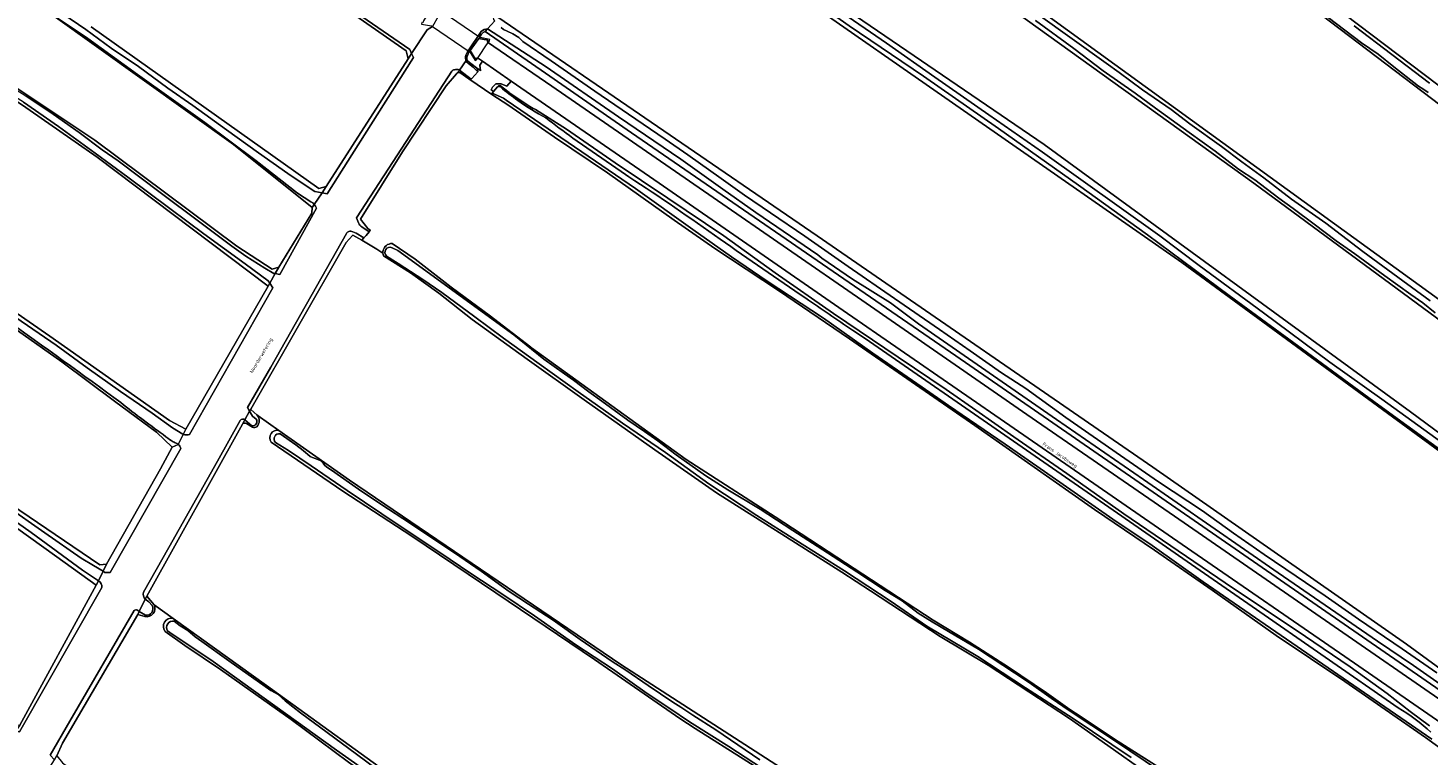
# Model space of a CAD drawing. Header units: metres. Extents: x 149984 to 156489, y 469398 to 478068.
# Tile 391 of 656: x 152178 to 152536, y 474412 to 474598. Entities that reach past the tile are written whole.
import ezdxf
from ezdxf.enums import TextEntityAlignment as Align

# ---------------------------------------------------------------- set-up
doc = ezdxf.new("R2010")
doc.units = ezdxf.units.M
doc.header["$LTSCALE"] = 0.75
for name, color, linetype, lineweight in [('B-WE-GR-GRAS-GV', 252, 'Continuous', 13), ('B-WE-KW-KUNSTWERK_DEK-GV', 6, 'Continuous', 18), ('B-WE-OG-TERREIN_ERF-GV', 252, 'Continuous', 18), ('B-WE-OG-TERREIN_OEVER-GV', 252, 'Continuous', 18), ('B-WE-OG-TOPOGRAFIE-T18', 7, 'Continuous', 18), ('B-WE-OG-WATER-GV', 252, 'Continuous', 18), ('B-WE-OG-WATER_KANAAL-GV', 252, 'Continuous', 18), ('B-WE-OG-WATER_SLOOT-GV', 252, 'Continuous', 18), ('B-WE-OG-WEG-GV', 252, 'Continuous', 18), ('B-WE-VH-GESLOTENVERHARDING_ASFALT-GV', 252, 'Continuous', 18), ('B-WE-VH-GESLOTENVERHARDING_BETON-GV', 252, 'Continuous', 18)]:
    doc.layers.add(name, color=color, linetype=linetype, lineweight=lineweight)
doc.styles.add('NLCS-ISO-M500-T18', font='NLCS-ISO.ttf', dxfattribs={"height": 0.9})

msp = doc.modelspace()

# ---------------------------------------------------------------- linework, layer by layer
at = {"layer": 'B-WE-GR-GRAS-GV', "flags": 128}
for points in [[(152566.055, 474640.503), (152507.582, 474687.07), (152482.05, 474706.12), (152434.473, 474740.48), (152426.144, 474746.706), (152419.737, 474751.118), (152418.974, 474750.829), (152401.749, 474729.932), (152377.937, 474701.357), (152383.84, 474695.833), (152389.641, 474691.347), (152408.025, 474678.497), (152416.381, 474672.999), (152458.469, 474643.735), (152461.448, 474641.759), (152464.313, 474640.159), (152467.592, 474637.755), (152474.329, 474632.193), (152613.368, 474526.932)], [(151908.969, 474729.386), (151899.446, 474712.508), (151896.159, 474706.684), (151892.9, 474700.909), (151893.931, 474698.369), (151976.164, 474650.188), (152011.565, 474628.598), (152103.878, 474571.766), (152149.44, 474542.397), (152183.253, 474518.981), (152213.892, 474497.391), (152218.102, 474495.119), (152239.133, 474531.76)], [(152239.133, 474531.76), (152195.376, 474564.86), (152176.268, 474578.115), (152156.633, 474590.693), (152143.648, 474597.895), (152123.924, 474609.196), (152105.502, 474619.771), (152081.263, 474634.246), (152052.979, 474650.734), (152030.329, 474663.94), (152016.085, 474672.299), (151999.262, 474682.652), (151953.662, 474708.398), (151937.473, 474717.41), (151923.907, 474724.446), (151912.688, 474730.334)], [(152610.623, 474524.074), (152544.238, 474574.479), (152466.639, 474633.485), (152394.601, 474682.417), (152373.505, 474697.118), (152346.782, 474664.574), (152427.443, 474609.351), (152512.318, 474547.725), (152547.29, 474522.419), (152546.112, 474520.657), (152556.448, 474513.109), (152557.633, 474514.934), (152571.729, 474504.734), (152586.681, 474493.418), (152592.029, 474489.37), (152621.155, 474467.327), (152658.858, 474440.34), (152660.975, 474441.001), (152675.277, 474462.004), (152679.893, 474468.782)], [(152544.935, 474518.894), (152491.644, 474558.161), (152425.498, 474605.786), (152370.332, 474642.96), (152342.683, 474660.555), (152328.793, 474643.093), (152356.309, 474623.778), (152437.933, 474568.083), (152531.728, 474499.556), (152559.245, 474479.316)], [(152568.593, 474467.911), (152473.149, 474537.817), (152369.168, 474610.313), (152325.776, 474638.887), (152297.995, 474600.655), (152379.751, 474544.696), (152465.741, 474485.429), (152530.696, 474440.053), (152543.696, 474430.585), (152550.125, 474425.902), (152553.582, 474423.384), (152574.69, 474409.075), (152575.913, 474409.34), (152587.82, 474426.967), (152599.488, 474443.096), (152599.277, 474444.99), (152599.223, 474445.477), (152594.77, 474448.738), (152586.833, 474454.214), (152573.442, 474463.952)], [(151951.962, 474621.425), (151995.619, 474593.644), (152056.341, 474555.941), (152089.943, 474533.583), (152144.712, 474495.88), (152171.038, 474477.359), (152196.041, 474460.426), (152197.76, 474460.558), (152211.6, 474484.985), (152214.581, 474490.547), (152210.593, 474494.425), (152199.823, 474502.336), (152186.343, 474512.424), (152174.978, 474520.412), (152161.971, 474529.492), (152154.703, 474534.816), (152119.179, 474558.322), (152106.88, 474565.706), (152094.76, 474572.725), (152084.795, 474579.297), (152075.496, 474585.089), (152063.624, 474592.441), (152047.788, 474602.02)], [(152127.633, 474610.304), (152166.527, 474588), (152194.78, 474569.187), (152231.16, 474542.067), (152240.156, 474536.113), (152241.876, 474536.643), (152250.347, 474550.455), (152250.426, 474551.964), (152230.265, 474568.077), (152184.065, 474601.069)], [(152193.803, 474598.232), (152252.143, 474556.799), (152254.048, 474557.275), (152275.003, 474589.977), (152274.527, 474592.041), (152256.59, 474604.5)], [(151958.055, 474567.139), (151999.859, 474538.96), (152004.238, 474535.996), (152025.21, 474523.094), (152043.491, 474510.47), (152058.301, 474499.396), (152075.118, 474488.011), (152076.853, 474486.837), (152083.141, 474482.356), (152131.622, 474447.812), (152173.955, 474419.501), (152175.543, 474419.369), (152195.122, 474455.22), (152185.068, 474462.496), (152156.493, 474482.869), (152118.26, 474509.988), (152075.795, 474539.754), (152055.853, 474552.606), (152043.184, 474560.328), (152023.752, 474572.081), (152003.608, 474584.603), (151988.272, 474594.239), (151978.675, 474600.856)], [(152287.413, 474586.221), (152287.367, 474586.167), (152284.762, 474583.102), (152273.58, 474566.201), (152262.778, 474548.919), (152264.703, 474546.527), (152265.355, 474546.053), (152265.068, 474545.728), (152264.234, 474544.782), (152263.675, 474544.148), (152263.135, 474543.535), (152267.031, 474541.295), (152268.56, 474540.209)], [(152296.693, 474580.69), (152290.57, 474584.856), (152288.228, 474586.485)], [(152541.513, 474411.909), (152535.572, 474416.17), (152514.968, 474430.566), (152497.336, 474442.351), (152480.925, 474453.933), (152466.173, 474464.128), (152450.79, 474474.612), (152434.507, 474485.995), (152420.184, 474496.083), (152403.857, 474507.368), (152388.061, 474518.323), (152369.842, 474530.693), (152353.585, 474541.46), (152343.198, 474548.684), (152326.09, 474560.809), (152312.465, 474569.941), (152300.542, 474578.268), (152296.693, 474580.69)], [(152268.56, 474540.209), (152267.031, 474541.295), (152263.135, 474543.535), (152260.832, 474544.86), (152259.955, 474543.859), (152259.14, 474542.927), (152234.689, 474500.241), (152234.812, 474500.134), (152236.269, 474498.872), (152236.576, 474498.606), (152241.922, 474494.841), (152259.964, 474482.134), (152329.48, 474434.9), (152418.323, 474377.622), (152505.67, 474320.751), (152592.786, 474264.705), (152604.853, 474256.942), (152683.492, 474205.242), (152714.191, 474185.572), (152729.799, 474175.182), (152733.251, 474172.984), (152734.92, 474172.317), (152739.608, 474178.567), (152741.487, 474181.072)], [(152270.97, 474542.712), (152276.786, 474538.693), (152286.064, 474531.557), (152295.792, 474524.372), (152306.416, 474516.155), (152306.619, 474516.007), (152346.266, 474487.416), (152369.012, 474472.675), (152409.517, 474446.219), (152418.808, 474440.594), (152428.803, 474434.197), (152438.492, 474427.627), (152444.489, 474423.377), (152447.416, 474421.465), (152455.975, 474415.74), (152477.581, 474402.035), (152500.321, 474386.312), (152517.294, 474375.051), (152548.526, 474354.475)], [(152541.315, 474355.699), (152524.19, 474366.905), (152501.377, 474381.842), (152484.858, 474393.209), (152465.32, 474406.29), (152452.774, 474415.13), (152444.399, 474421.064), (152423.563, 474434.725), (152411.272, 474442.092), (152393.411, 474453.739), (152386.06, 474458.566), (152371.673, 474467.66), (152353.988, 474478.867), (152338.221, 474489.873), (152320.111, 474502.636), (152305.502, 474513.123), (152291.396, 474523.287), (152282.911, 474530.013), (152275.65, 474535.171), (152268.682, 474539.59)], [(152236.576, 474498.606), (152236.269, 474498.872)], [(152241.922, 474494.841), (152236.576, 474498.606)], [(152232.587, 474496.42), (152208.085, 474452.428), (152209.979, 474450.196), (152214.828, 474446.704), (152238.704, 474429.51), (152313.047, 474375.852), (152341.502, 474355.528), (152389.92, 474325.628), (152497.596, 474257.608), (152592.924, 474196.197), (152695.143, 474131.359), (152700.911, 474128.32), (152702.418, 474127.742)], [(152235.166, 474495.671), (152233.641, 474496.62)], [(152549.307, 474289.424), (152522.965, 474306.081), (152497.836, 474322.795), (152487.408, 474329.49), (152471.806, 474339.708), (152454.553, 474350.848), (152433.374, 474364.752), (152420.355, 474372.998), (152400.265, 474385.766), (152385.707, 474395.136), (152373.378, 474402.686), (152361.735, 474410.1), (152348.56, 474418.491), (152344.575, 474421.056), (152322.758, 474436.129), (152297.445, 474453.245), (152275.97, 474467.783), (152258.323, 474479.268), (152239.928, 474491.863)], [(152207.614, 474447.142), (152205.786, 474447.665), (152186.463, 474414.763), (152185.027, 474411.499), (152186.463, 474409.671), (152191.25, 474406.178), (152191.294, 474406.146), (152209.572, 474392.698), (152250.046, 474363.583), (152271.974, 474346.867), (152279.154, 474342.091), (152291.794, 474333.337), (152305.489, 474324.311), (152320.251, 474314.248), (152367.943, 474284.724), (152423.04, 474250.648), (152482.706, 474213.046), (152509.732, 474195.682), (152557.648, 474166.044), (152610.255, 474132.818)], [(152214.828, 474446.704), (152209.979, 474450.196)], [(152546.501, 474221.919), (152530.155, 474232.247), (152515.777, 474241.506), (152504.216, 474249.115), (152486.729, 474260.497), (152471.284, 474270.094), (152455.785, 474279.699), (152442.264, 474288.261), (152425.187, 474298.859), (152409.61, 474308.99), (152394.423, 474318.516), (152374.766, 474331.041), (152352.429, 474345.077), (152327.5, 474361.104), (152311.156, 474372.981), (152294.569, 474385.058), (152276.138, 474398.256), (152259.759, 474409.856), (152245.027, 474420.831), (152227.004, 474433.569), (152217.786, 474439.789), (152212.805, 474443.34)]]:
    msp.add_lwpolyline(points, dxfattribs=at)
at = {"layer": 'B-WE-GR-GRAS-GV'}
for points in [[(152288.228, 474586.485, 0.2617437), (152287.413, 474586.221)], [(152268.56, 474540.209, -0.3344059), (152270.129, 474542.577)], [(152270.129, 474542.577, -0.0901056), (152270.97, 474542.712)], [(152268.682, 474539.59, -0.0668484), (152268.56, 474540.209)], [(152236.269, 474498.872, -0.3982101), (152236.249, 474495.763)], [(152233.641, 474496.62, 0.3605128), (152232.587, 474496.42)], [(152236.249, 474495.763, -0.2027017), (152235.166, 474495.671)], [(152239.928, 474491.863, -0.6752836), (152241.922, 474494.841)], [(152209.979, 474450.196, -0.6074543), (152207.614, 474447.142)], [(152212.805, 474443.34, -0.7148848), (152214.828, 474446.704)]]:
    msp.add_lwpolyline(points, format="xyb", dxfattribs=at)
at = {"layer": 'B-WE-KW-KUNSTWERK_DEK-GV', "flags": 128}
msp.add_lwpolyline([(152293.1, 474590.64), (152295.12, 474593.62), (152295.408, 474594.027), (152295.82, 474594.61), (152295.91, 474595), (152293.43, 474595.44), (152293.36, 474595.487), (152283.49, 474602.18), (152282.21, 474604.36), (152281.87, 474604.14), (152281.522, 474603.477), (152281.33, 474603.11), (152279.17, 474600.19), (152278.985, 474599.769), (152278.761, 474599.26), (152278.53, 474599.3), (152278.46, 474598.91), (152281.02, 474598.45), (152281.243, 474598.297), (152290.633, 474591.847), (152290.92, 474591.65), (152292.18, 474589.56), (152292.51, 474589.74), (152292.83, 474590.228)], close=True, dxfattribs=at)
at = {"layer": 'B-WE-OG-TERREIN_ERF-GV', "flags": 128}
for points in [[(152290.57, 474584.856), (152296.693, 474580.69), (152296.539, 474580.867), (152296.516, 474581.176), (152296.912, 474581.65), (152296.834, 474581.704), (152296.277, 474582.041), (152296.669, 474582.785), (152297.139, 474583.261), (152297.196, 474583.32), (152297.48, 474583.607), (152297.902, 474583.615), (152298.889, 474583.632), (152300.282, 474583.029), (152301.407, 474584.316), (152294.068, 474589.389)], [(152294.068, 474589.389), (152293.349, 474588.402), (152293.558, 474586.939), (152293.268, 474587.161), (152292.515, 474587.738)], [(152292.843, 474586.701), (152291.373, 474585.003), (152291.185, 474584.785)]]:
    msp.add_lwpolyline(points, dxfattribs=at)
at = {"layer": 'B-WE-OG-TERREIN_ERF-GV'}
for points in [[(152292.515, 474587.738, -0.1799655), (152292.843, 474586.701)], [(152291.185, 474584.785, -0.1116482), (152290.57, 474584.856)]]:
    msp.add_lwpolyline(points, format="xyb", dxfattribs=at)
at = {"layer": 'B-WE-OG-TERREIN_OEVER-GV', "flags": 128}
for points in [[(152559.245, 474479.316), (152531.728, 474499.556), (152437.933, 474568.083), (152356.309, 474623.778), (152328.793, 474643.093), (152328.143, 474642.187), (152328.514, 474641.812), (152330.184, 474640.395), (152332.774, 474638.329), (152344.368, 474630.036), (152357.629, 474621.152), (152372.545, 474611.196), (152377.015, 474608.169), (152384.964, 474602.685), (152397.567, 474594.031), (152409.958, 474585.356), (152423.783, 474575.655), (152437.487, 474566.067), (152467.546, 474544.659), (152477.597, 474537.058), (152494.107, 474524.978), (152511.066, 474512.313), (152524.403, 474502.812), (152541.309, 474490.605)], [(152568.627, 474468.446), (152561.652, 474473.366), (152544.215, 474486.364), (152523.665, 474501.274), (152505.387, 474514.684), (152485.328, 474529.418), (152464.392, 474544.915), (152446.673, 474557.678), (152426.21, 474572.171), (152406.989, 474585.575), (152388.013, 474598.484), (152376.414, 474606.656), (152365.702, 474613.922), (152349.925, 474623.931), (152334.062, 474634.605), (152326.397, 474639.753), (152325.776, 474638.887), (152369.168, 474610.313), (152473.149, 474537.817), (152568.593, 474467.911)], [(152466.639, 474633.485), (152544.238, 474574.479)], [(152613.368, 474526.932), (152474.329, 474632.193)], [(152123.924, 474609.196), (152143.648, 474597.895), (152156.633, 474590.693), (152176.268, 474578.115), (152195.376, 474564.86), (152239.133, 474531.76), (152239.58, 474532.556), (152239.159, 474533.148), (152233.254, 474537.5), (152222.7, 474545.162), (152213.963, 474551.703), (152203.216, 474559.716), (152194.84, 474565.872), (152185.503, 474572.679), (152176.489, 474578.901), (152170.634, 474582.587), (152162.615, 474587.614), (152155.457, 474591.98), (152146.103, 474597.275), (152137.666, 474601.901)], [(152145.32, 474599.484), (152152.022, 474595.725), (152159.454, 474591.482), (152167.968, 474586.247), (152177.114, 474580.528), (152184.1, 474575.863), (152190.722, 474571.18), (152196.619, 474566.737), (152200.774, 474563.848), (152211.873, 474555.481), (152221.339, 474548.404), (152229.877, 474542.032), (152233.418, 474539.452), (152238.314, 474536.413), (152240.596, 474535.05), (152240.946, 474534.987), (152241.876, 474536.643), (152240.156, 474536.113), (152231.16, 474542.067), (152194.78, 474569.187), (152166.527, 474588), (152127.633, 474610.304)], [(152547.29, 474522.419), (152512.318, 474547.725), (152427.443, 474609.351)], [(152256.718, 474606.85), (152256.59, 474604.5), (152274.527, 474592.041), (152275.003, 474589.977), (152275.911, 474591.357), (152275.437, 474592.38), (152257.713, 474604.578)], [(152425.498, 474605.786), (152491.644, 474558.161), (152544.935, 474518.894)], [(152047.788, 474602.02), (152063.624, 474592.441), (152075.496, 474585.089), (152084.795, 474579.297), (152094.76, 474572.725), (152106.88, 474565.706), (152119.179, 474558.322), (152154.703, 474534.816), (152161.971, 474529.492), (152174.978, 474520.412), (152186.343, 474512.424), (152199.823, 474502.336), (152210.593, 474494.425), (152214.581, 474490.547), (152216.111, 474491.26)], [(152184.065, 474601.069), (152230.265, 474568.077), (152250.426, 474551.964), (152250.948, 474552.73), (152250.57, 474553.094), (152250.136, 474553.389), (152246.712, 474555.599), (152236.119, 474563.924), (152222.928, 474573.739), (152205.704, 474585.984), (152193.009, 474595.207), (152180.387, 474603.695)], [(152186.564, 474601.524), (152192.489, 474597.483), (152198.998, 474592.779), (152205.928, 474588.086), (152213.467, 474582.483), (152219.902, 474578.021), (152228.525, 474571.808), (152236.676, 474565.962), (152244.234, 474560.599), (152249.414, 474557.182), (152251.139, 474556.05), (152252.967, 474555.69), (152254.048, 474557.275), (152252.143, 474556.799), (152193.803, 474598.232)], [(152436.343, 474601.364), (152453.811, 474588.917), (152457.143, 474586.507), (152463.116, 474582.044), (152470.407, 474577.058), (152475.19, 474573.363), (152483.318, 474567.529), (152488.588, 474563.61), (152494.148, 474559.558), (152501.231, 474554.07), (152510.021, 474547.878), (152519.525, 474540.702), (152528.494, 474534.078), (152536.767, 474528.057)], [(152543.696, 474430.585), (152530.696, 474440.053), (152465.741, 474485.429), (152379.751, 474544.696), (152297.995, 474600.655)], [(152298.818, 474598.002), (152299.463, 474597.555), (152300.408, 474597.117), (152301.871, 474596.415), (152303.336, 474595.479), (152304.367, 474594.415), (152311.682, 474589.527), (152322.82, 474581.77), (152331.442, 474575.812), (152340.892, 474569.407), (152346.667, 474565.446), (152355.218, 474559.351), (152361.137, 474555.082), (152367.816, 474550.575), (152376.655, 474544.584), (152387.696, 474536.86), (152399.587, 474528.603), (152411.071, 474520.655), (152418.931, 474515.211), (152426.979, 474509.556), (152433.205, 474505.556), (152443.486, 474498.129), (152457.443, 474488.435), (152467.228, 474481.639), (152478.446, 474474.236), (152486.383, 474468.548), (152494.285, 474463.095), (152502.488, 474457.492), (152509.853, 474452.465), (152518.458, 474446.492), (152529.599, 474438.893), (152538.472, 474432.744)], [(152538.062, 474524.913), (152534.903, 474527.524), (152531.83, 474529.655), (152525.149, 474534.452), (152517.528, 474540.075), (152512.713, 474543.431), (152507.041, 474547.646), (152501.668, 474551.658), (152498.053, 474554.356), (152491.862, 474559.052), (152487.727, 474561.774), (152481.718, 474566.373), (152475.016, 474571.107), (152466.442, 474577.347), (152461.185, 474581.246), (152453.074, 474586.927), (152445.516, 474592.699), (152435.713, 474599.831)], [(152536.31, 474581.386), (152535.185, 474582.168), (152533.818, 474582.993), (152527.492, 474587.949), (152523.431, 474591.218), (152519.173, 474594.087), (152510.699, 474600.582)], [(152517.281, 474598.473), (152536.625, 474583.744)], [(152293.725, 474596.977), (152290.208, 474591.801), (152289.948, 474591.318)], [(152290.19, 474590.86), (152290.633, 474591.847), (152290.872, 474592.165), (152293.161, 474595.221), (152293.36, 474595.487)], [(152541.076, 474428.675), (152532.554, 474434.624), (152523.31, 474440.886), (152497.843, 474458.361), (152463.371, 474482.277), (152441.065, 474497.605), (152405.758, 474522.117), (152398.541, 474527.545), (152388.82, 474533.569), (152380.947, 474538.996), (152379.993, 474539.831), (152364.069, 474550.626), (152355.659, 474556.65), (152344.864, 474564.284), (152328.88, 474575.138), (152310.332, 474587.961), (152295.364, 474597.659), (152294.774, 474596.988), (152310.23, 474586.3), (152332.24, 474571.08), (152415.26, 474513.96), (152435.46, 474500), (152540.49, 474427.44)], [(152294.774, 474596.988), (152295.364, 474597.659)], [(152263.16, 474546.955), (152265.068, 474545.728), (152265.355, 474546.053), (152264.703, 474546.527), (152262.778, 474548.919), (152273.58, 474566.201), (152284.762, 474583.102), (152287.367, 474586.167), (152287.413, 474586.221), (152287.981, 474586.889), (152288.073, 474586.997), (152288.137, 474587.088)], [(152291.185, 474584.785), (152288.137, 474587.088), (152288.073, 474586.997), (152287.981, 474586.889), (152287.413, 474586.221)], [(152289.861, 474589.551), (152290.089, 474589.876)], [(152290.089, 474589.876), (152289.861, 474589.551)], [(152292.515, 474587.738), (152290.33, 474589.41)], [(152290.498, 474588.796), (152291.708, 474587.856), (152292.843, 474586.701)], [(152286.229, 474586.85), (152272.264, 474565.399), (152261.834, 474549.325), (152262.316, 474548.035)], [(152288.228, 474586.485), (152290.57, 474584.856)], [(152537.179, 474415.779), (152478.676, 474456.029), (152465.569, 474465.374), (152455.493, 474472.121), (152441.912, 474481.585), (152427.955, 474491.343), (152413.411, 474501.211), (152406.67, 474505.91), (152394.021, 474514.657), (152381.395, 474523.576), (152366.998, 474533.042), (152357.812, 474539.307), (152347.948, 474546.268), (152333.263, 474556.763), (152303.91, 474576.86), (152300.107, 474579.463), (152299.437, 474579.922), (152296.516, 474581.176), (152296.539, 474580.867), (152296.693, 474580.69), (152300.542, 474578.268), (152312.465, 474569.941), (152326.09, 474560.809), (152343.198, 474548.684), (152353.585, 474541.46), (152369.842, 474530.693), (152388.061, 474518.323), (152403.857, 474507.368), (152420.184, 474496.083), (152434.507, 474485.995), (152450.79, 474474.612), (152466.173, 474464.128), (152480.925, 474453.933), (152497.336, 474442.351), (152514.968, 474430.566), (152535.572, 474416.17), (152541.513, 474411.909)], [(152536.588, 474419.142), (152531.672, 474422.836), (152525.771, 474427.455), (152516.3, 474434.3), (152502.5, 474443.66), (152486.41, 474454.37), (152472.23, 474463.98), (152458.31, 474473.47), (152443.71, 474483.82), (152430.15, 474493.23), (152420.429, 474500), (152412.79, 474505.32), (152400.56, 474513.6), (152383.99, 474524.76), (152369.06, 474535.21), (152355.84, 474544.64), (152341.52, 474554.3), (152328.01, 474563.39), (152315.55, 474572.02), (152307.65, 474577.04), (152307.09, 474577.27), (152307.064, 474577.278), (152305.74, 474578.1), (152305.647, 474578.145), (152300.884, 474581.306), (152300.86, 474581.35), (152298.636, 474583.053), (152298.419, 474583.133), (152298.282, 474583.135), (152298.148, 474583.079), (152297.912, 474582.845)], [(152317.243, 474569.731), (152330.729, 474560.347), (152331.578, 474559.75)], [(152259.239, 474545.303), (152239.849, 474511.067), (152233.875, 474500.69), (152234.416, 474499.743), (152234.689, 474500.241), (152259.14, 474542.927), (152259.955, 474543.859), (152260.832, 474544.86), (152263.135, 474543.535), (152263.675, 474544.148), (152261.686, 474545.328), (152260.853, 474545.735)], [(152174.57, 474523.749), (152184.913, 474516.714), (152192.833, 474510.901), (152201.368, 474504.823), (152209.451, 474499.282), (152214.654, 474495.486), (152217.285, 474493.881), (152217.432, 474493.82), (152218.102, 474495.119), (152213.892, 474497.391), (152183.253, 474518.981), (152149.44, 474542.397)], [(152270.902, 474541.608), (152272.404, 474540.92), (152302.084, 474519.309), (152309.742, 474513.093), (152315.043, 474509.301), (152317.411, 474507.73), (152321.318, 474504.721), (152324.601, 474502.368), (152331.319, 474497.447), (152335.552, 474494.597), (152339.014, 474492.155), (152343.67, 474488.61), (152351.259, 474483.229), (152356.934, 474479.653), (152365.218, 474474.632), (152373.521, 474469.201), (152382.47, 474463.486), (152389.966, 474458.64), (152397.238, 474453.838), (152401.512, 474451.151), (152405.683, 474448.024), (152409.261, 474445.788), (152413.438, 474443.367), (152421.076, 474438.835), (152430.294, 474432.728), (152434.715, 474429.808), (152439.684, 474426.265), (152444.356, 474423.104), (152456.211, 474415.284), (152467.445, 474407.664)], [(152409.517, 474446.219), (152369.012, 474472.675), (152346.266, 474487.416), (152306.619, 474516.007), (152306.416, 474516.155), (152295.792, 474524.372), (152286.064, 474531.557), (152276.786, 474538.693), (152270.97, 474542.712)], [(152268.682, 474539.59), (152275.65, 474535.171), (152282.911, 474530.013), (152291.396, 474523.287), (152305.502, 474513.123), (152320.111, 474502.636), (152338.221, 474489.873), (152353.988, 474478.867), (152371.673, 474467.66), (152386.06, 474458.566), (152393.411, 474453.739), (152411.272, 474442.092), (152423.563, 474434.725), (152444.399, 474421.064), (152452.774, 474415.13), (152465.32, 474406.29), (152484.858, 474393.209), (152501.377, 474381.842), (152524.19, 474366.905), (152541.315, 474355.699)], [(152460.166, 474411.024), (152445.344, 474421.014), (152433.109, 474428.933), (152420.901, 474436.925), (152407.849, 474444.723), (152398.733, 474451.046), (152386.773, 474458.874), (152374.338, 474466.725), (152364.359, 474473.035), (152352.052, 474481.152), (152340.915, 474489.185), (152329.944, 474496.686), (152318.584, 474504.718), (152308.564, 474511.887), (152299.463, 474518.453), (152292.12, 474523.925), (152283.639, 474530.184), (152278.826, 474533.532), (152272.465, 474537.632), (152269.496, 474539.51)], [(152219.05, 474493.785), (152240.407, 474531.397), (152239.58, 474532.556), (152239.133, 474531.76), (152218.102, 474495.119)], [(152388.793, 474520.502), (152392.04, 474518.36), (152430.091, 474492.118), (152455.558, 474474.405), (152474.524, 474461.284), (152491.223, 474449.713), (152528.574, 474423.781)], [(152232.007, 474497.393), (152226.236, 474486.971), (152213.725, 474464.857), (152207.244, 474453.393)], [(152207.674, 474451.577), (152208.085, 474452.428), (152232.587, 474496.42), (152233.104, 474497.349), (152233.207, 474497.537)], [(152234.949, 474496.041), (152233.77, 474497.061), (152233.217, 474497.531), (152233.207, 474497.537), (152233.104, 474497.349), (152232.587, 474496.42)], [(152236.269, 474498.872), (152234.812, 474500.134), (152234.689, 474500.241), (152234.416, 474499.743), (152235.145, 474498.468), (152236.07, 474497.739)], [(152218.102, 474495.119), (152217.432, 474493.82)], [(152233.641, 474496.62), (152235.166, 474495.671)], [(152734.612, 474171.71), (152734.92, 474172.317), (152733.251, 474172.984), (152729.799, 474175.182), (152714.191, 474185.572), (152683.492, 474205.242), (152604.853, 474256.942), (152592.786, 474264.705), (152505.67, 474320.751), (152418.323, 474377.622), (152329.48, 474434.9), (152259.964, 474482.134), (152241.922, 474494.841)], [(152242.216, 474493.961), (152246.225, 474491.188), (152248.168, 474489.713), (152248.782, 474489.127), (152249.231, 474488.742), (152249.963, 474488.186), (152250.934, 474487.751), (152251.904, 474487.384), (152252.628, 474487.029), (152253.264, 474486.466), (152253.721, 474485.88), (152254.469, 474485.25), (152255.374, 474484.636), (152262.266, 474479.782), (152268.043, 474475.921), (152275.638, 474470.964), (152280.298, 474467.874), (152288.257, 474462.577), (152293.683, 474458.752), (152300.865, 474453.576), (152305.812, 474450.315), (152312.186, 474446.232), (152319.063, 474441.311), (152327.268, 474435.645), (152330.774, 474433.413), (152336.476, 474429.544), (152342.814, 474425.231), (152344.891, 474423.944), (152347.91, 474421.873), (152353.805, 474418.131), (152365.128, 474410.437)], [(152216.111, 474491.26), (152214.581, 474490.547), (152211.6, 474484.985), (152197.76, 474460.558), (152196.876, 474458.768)], [(152196.876, 474458.768), (152197.348, 474458.487), (152198.717, 474458.452), (152216.832, 474490.189)], [(152239.928, 474491.863), (152258.323, 474479.268), (152275.97, 474467.783), (152297.445, 474453.245), (152322.758, 474436.129), (152344.575, 474421.056), (152348.56, 474418.491), (152361.735, 474410.1), (152373.378, 474402.686), (152385.707, 474395.136), (152400.265, 474385.766), (152420.355, 474372.998), (152433.374, 474364.752), (152454.553, 474350.848), (152471.806, 474339.708), (152487.408, 474329.49), (152497.836, 474322.795), (152522.965, 474306.081), (152549.307, 474289.424)], [(152377.133, 474401.275), (152367.733, 474406.978), (152357.171, 474413.87), (152347.096, 474420.222), (152342.062, 474423.639), (152336.278, 474427.452), (152327.337, 474433.735), (152317.965, 474439.92), (152307.375, 474447.362), (152299.29, 474452.814), (152291.106, 474458.211), (152283.154, 474463.58), (152272.692, 474470.506), (152259.401, 474479.454), (152250.158, 474485.769), (152244.397, 474489.661), (152241.064, 474491.783)], [(152156.493, 474482.869), (152185.068, 474462.496), (152195.122, 474455.22), (152195.674, 474456.337), (152191.648, 474459.041), (152178.46, 474468.67), (152160.649, 474481.231)], [(152171.987, 474475.648), (152181.991, 474468.591), (152191.272, 474462.091), (152194.393, 474460.246), (152196.876, 474458.768), (152197.76, 474460.558), (152196.041, 474460.426), (152171.038, 474477.359)], [(152195.722, 474456.305), (152195.674, 474456.337), (152195.122, 474455.22), (152175.543, 474419.369), (152174.529, 474417.873), (152175.518, 474417.65), (152196.53, 474454.578)], [(152209.979, 474450.196), (152208.085, 474452.428), (152207.674, 474451.577)], [(152207.674, 474451.577), (152208.634, 474450.903), (152209.483, 474450.003)], [(152204.825, 474448.734), (152188.394, 474420.338), (152183.376, 474411.649), (152184.405, 474410.491), (152185.027, 474411.499), (152186.463, 474414.763), (152205.786, 474447.665), (152206.173, 474448.467)], [(152206.173, 474448.467), (152205.684, 474448.766)], [(152207.774, 474447.486), (152206.173, 474448.467), (152205.786, 474447.665), (152207.614, 474447.142)], [(152702.418, 474127.742), (152700.911, 474128.32), (152695.143, 474131.359), (152592.924, 474196.197), (152497.596, 474257.608), (152389.92, 474325.628), (152341.502, 474355.528), (152313.047, 474375.852), (152238.704, 474429.51), (152214.828, 474446.704)], [(152215.125, 474445.947), (152216.658, 474444.763), (152218.59, 474443.56), (152220.513, 474441.994), (152222.196, 474440.785), (152229.08, 474435.847), (152235.54, 474431.27), (152239.831, 474428.259), (152241.692, 474427.196), (152243.544, 474425.568), (152247.484, 474422.499), (152254.305, 474417.487), (152261.781, 474411.903), (152267.09, 474408.005)], [(152763.716, 474212.311), (152764.089, 474212.886), (152762.176, 474212.684), (152706.962, 474249.619), (152679.693, 474267.524), (152668.599, 474275.106), (152659.926, 474280.772), (152621.285, 474305.876), (152618.456, 474307.734), (152605.446, 474316.341), (152591.124, 474326.728), (152566.087, 474343.188), (152548.526, 474354.475), (152517.294, 474375.051), (152500.321, 474386.312), (152477.581, 474402.035), (152455.975, 474415.74), (152447.416, 474421.465), (152444.489, 474423.377), (152438.492, 474427.627), (152428.803, 474434.197), (152418.808, 474440.594), (152409.517, 474446.219)], [(152212.805, 474443.34), (152217.786, 474439.789), (152227.004, 474433.569), (152245.027, 474420.831), (152259.759, 474409.856), (152276.138, 474398.256), (152294.569, 474385.058), (152311.156, 474372.981), (152327.5, 474361.104), (152352.429, 474345.077), (152374.766, 474331.041), (152394.423, 474318.516), (152409.61, 474308.99), (152425.187, 474298.859), (152442.264, 474288.261), (152455.785, 474279.699), (152471.284, 474270.094), (152486.729, 474260.497), (152504.216, 474249.115), (152515.777, 474241.506), (152530.155, 474232.247), (152546.501, 474221.919)], [(152708.749, 474120.542), (152702.362, 474124.823), (152693.67, 474130.157), (152683.057, 474136.619), (152674.219, 474142.616), (152666.383, 474147.37), (152658.035, 474152.49), (152652.055, 474156.758), (152636.507, 474166.567), (152596.425, 474191.504), (152558.04, 474215.657), (152521.874, 474238.636), (152488.712, 474260.179), (152446.932, 474286.422), (152406.719, 474311.62), (152374.471, 474332.249), (152332.169, 474358.883), (152293.915, 474386.693), (152256.705, 474412.935), (152225.109, 474435.653), (152214.011, 474443.095), (152213.425, 474443.465)]]:
    msp.add_lwpolyline(points, dxfattribs=at)
at = {"layer": 'B-WE-OG-TERREIN_OEVER-GV'}
for points in [[(152293.36, 474595.487, -0.158596), (152294.071, 474596.604)], [(152295.364, 474597.659, 0.2351596), (152293.725, 474596.977)], [(152294.071, 474596.604, -0.0944513), (152294.774, 474596.988)], [(152289.948, 474591.318, 0.2157202), (152289.817, 474589.776)], [(152290.089, 474589.876, -0.1921352), (152290.19, 474590.86)], [(152286.862, 474587.229, 0.2617449), (152286.229, 474586.85)], [(152288.137, 474587.088, 0.2403635), (152286.862, 474587.229)], [(152289.817, 474589.776, 0.047001), (152289.861, 474589.551)], [(152289.861, 474589.551, 0.2093665), (152290.498, 474588.796)], [(152290.33, 474589.41, -0.1005897), (152290.089, 474589.876)], [(152292.843, 474586.701, 0.1799655), (152292.515, 474587.738)], [(152287.413, 474586.221, -0.2617437), (152288.228, 474586.485)], [(152290.57, 474584.856, 0.1116482), (152291.185, 474584.785)], [(152297.912, 474582.845, -0.3102501), (152298.644, 474582.814)], [(152298.644, 474582.814, 0.0258952), (152303.129, 474579.381)], [(152303.129, 474579.381, 0.0333988), (152310.271, 474574.878)], [(152310.271, 474574.878, 0.0057738), (152317.243, 474569.731)], [(152331.578, 474559.75, -0.0120938), (152354.938, 474543.815)], [(152262.316, 474548.035, 0.2098817), (152263.16, 474546.955)], [(152259.819, 474545.781, 0.1649368), (152259.239, 474545.303)], [(152260.853, 474545.735, 0.2070709), (152259.819, 474545.781)], [(152270.129, 474542.577, 0.3344059), (152268.56, 474540.209)], [(152269.496, 474539.51, -0.8730481), (152270.902, 474541.608)], [(152270.97, 474542.712, 0.0901056), (152270.129, 474542.577)], [(152354.938, 474543.815, 0.0035335), (152376.838, 474528.69)], [(152268.56, 474540.209, 0.0668484), (152268.682, 474539.59)], [(152376.838, 474528.69, -0.0038639), (152388.793, 474520.502)], [(152201.451, 474501.953, 0.005664), (152171.809, 474523.274)], [(152213, 474493.222, -0.0129728), (152201.451, 474501.953)], [(152232.607, 474497.724, 0.2323371), (152232.007, 474497.393)], [(152233.207, 474497.537, 0.1564307), (152232.607, 474497.724)], [(152236.07, 474497.739, -0.7198774), (152234.949, 474496.041)], [(152236.249, 474495.763, 0.3982101), (152236.269, 474498.872)], [(152217.432, 474493.82, 0.1688106), (152219.05, 474493.785)], [(152232.587, 474496.42, -0.3605128), (152233.641, 474496.62)], [(152235.166, 474495.671, 0.2027017), (152236.249, 474495.763)], [(152241.922, 474494.841, 0.6752836), (152239.928, 474491.863)], [(152241.064, 474491.783, -0.7316148), (152242.216, 474493.961)], [(152214.851, 474491.936, -0.0553619), (152213, 474493.222)], [(152215.833, 474491.459, -0.0106172), (152214.851, 474491.936)], [(152216.111, 474491.26, 0.0350264), (152215.833, 474491.459)], [(152216.832, 474490.189, 0.1424378), (152216.111, 474491.26)], [(152196.53, 474454.578, 0.3381071), (152195.722, 474456.305)], [(152207.244, 474453.393, 0.2417201), (152207.674, 474451.577)], [(152205.684, 474448.766, 0.2866444), (152204.825, 474448.734)], [(152207.614, 474447.142, 0.6074543), (152209.979, 474450.196)], [(152209.483, 474450.003, -0.5944903), (152207.774, 474447.486)], [(152214.828, 474446.704, 0.7148848), (152212.805, 474443.34)], [(152213.425, 474443.465, -0.6774672), (152215.125, 474445.947)], [(152528.574, 474423.781, -0.0577245), (152536.937, 474417.556)]]:
    msp.add_lwpolyline(points, format="xyb", dxfattribs=at)
at = {"layer": 'B-WE-OG-TERREIN_OEVER-GV', "flags": 128}
for points in [[(152254.255, 474555.436), (152262.206, 474568), (152276.378, 474590.349), (152275.911, 474591.357), (152275.003, 474589.977), (152254.048, 474557.275), (152252.967, 474555.69)], [(152241.876, 474536.643), (152240.946, 474534.987), (152242.197, 474534.759), (152251.535, 474551.73), (152251.289, 474552.258), (152250.948, 474552.73), (152250.426, 474551.964), (152250.347, 474550.455)]]:
    msp.add_lwpolyline(points, close=True, dxfattribs=at)
at = {"layer": 'B-WE-OG-WATER-GV', "flags": 128}
for points in [[(152328.143, 474642.187), (152326.397, 474639.753), (152334.062, 474634.605), (152349.925, 474623.931), (152365.702, 474613.922), (152376.414, 474606.656), (152388.013, 474598.484), (152406.989, 474585.575), (152426.21, 474572.171), (152446.673, 474557.678), (152464.392, 474544.915), (152485.328, 474529.418), (152505.387, 474514.684), (152523.665, 474501.274), (152544.215, 474486.364), (152561.652, 474473.366), (152568.627, 474468.446)], [(152569.542, 474469.894), (152559.964, 474477.046), (152541.309, 474490.605), (152524.403, 474502.812), (152511.066, 474512.313), (152494.107, 474524.978), (152477.597, 474537.058), (152467.546, 474544.659), (152437.487, 474566.067), (152423.783, 474575.655), (152409.958, 474585.356), (152397.567, 474594.031), (152384.964, 474602.685), (152377.015, 474608.169), (152372.545, 474611.196), (152357.629, 474621.152), (152344.368, 474630.036), (152332.774, 474638.329), (152330.184, 474640.395), (152328.514, 474641.812), (152328.143, 474642.187)], [(152536.767, 474528.057), (152528.494, 474534.078), (152519.525, 474540.702), (152510.021, 474547.878), (152501.231, 474554.07), (152494.148, 474559.558), (152488.588, 474563.61), (152483.318, 474567.529), (152475.19, 474573.363), (152470.407, 474577.058), (152463.116, 474582.044), (152457.143, 474586.507), (152453.811, 474588.917), (152436.343, 474601.364)], [(152435.713, 474599.831), (152445.516, 474592.699), (152453.074, 474586.927), (152461.185, 474581.246), (152466.442, 474577.347), (152475.016, 474571.107), (152481.718, 474566.373), (152487.727, 474561.774), (152491.862, 474559.052), (152498.053, 474554.356), (152501.668, 474551.658), (152507.041, 474547.646), (152512.713, 474543.431), (152517.528, 474540.075), (152525.149, 474534.452), (152531.83, 474529.655), (152534.903, 474527.524), (152538.062, 474524.913)], [(152510.699, 474600.582), (152519.173, 474594.087), (152523.431, 474591.218), (152527.492, 474587.949), (152533.818, 474582.993), (152535.185, 474582.168), (152536.31, 474581.386)], [(152536.625, 474583.744), (152517.281, 474598.473)], [(152234.416, 474499.743), (152233.207, 474497.537), (152233.217, 474497.531), (152233.77, 474497.061), (152234.949, 474496.041)], [(152236.07, 474497.739), (152235.145, 474498.468), (152234.416, 474499.743)]]:
    msp.add_lwpolyline(points, dxfattribs=at)
at = {"layer": 'B-WE-OG-WATER-GV'}
msp.add_lwpolyline([(152234.949, 474496.041, 0.7198774), (152236.07, 474497.739)], format="xyb", dxfattribs=at)
at = {"layer": 'B-WE-OG-WATER_KANAAL-GV', "flags": 128}
for points in [[(152295.364, 474597.659), (152297.221, 474599.774), (152297.216, 474599.78), (152296.965, 474600.071), (152296.931, 474600.204), (152296.904, 474600.521), (152296.961, 474600.889), (152297.1, 474601.507), (152298.059, 474603.33), (152299.799, 474605.791), (152313.581, 474624.99), (152324.025, 474639.076), (152325.017, 474640.039)], [(152283.58, 474602.29), (152283.49, 474602.18), (152283.144, 474601.581), (152281.579, 474598.878), (152281.243, 474598.297), (152279.9, 474597.42), (152275.911, 474591.357), (152276.378, 474590.349), (152262.206, 474568), (152254.255, 474555.436), (152252.967, 474555.69), (152250.948, 474552.73), (152251.289, 474552.258), (152251.535, 474551.73), (152242.197, 474534.759), (152240.946, 474534.987), (152239.58, 474532.556), (152240.407, 474531.397), (152219.05, 474493.785)], [(152289.948, 474591.318), (152290.208, 474591.801), (152293.725, 474596.977)], [(152288.137, 474587.088), (152289.861, 474589.551)], [(152262.316, 474548.035), (152261.834, 474549.325), (152272.264, 474565.399), (152286.229, 474586.85)], [(152233.207, 474497.537), (152234.416, 474499.743), (152233.875, 474500.69), (152239.849, 474511.067), (152259.239, 474545.303)], [(152260.853, 474545.735), (152261.686, 474545.328), (152263.675, 474544.148), (152264.234, 474544.782), (152265.068, 474545.728), (152263.16, 474546.955)], [(152207.244, 474453.393), (152213.725, 474464.857), (152226.236, 474486.971), (152232.007, 474497.393)], [(152217.432, 474493.82), (152216.111, 474491.26)], [(152216.832, 474490.189), (152198.717, 474458.452), (152197.348, 474458.487), (152196.876, 474458.768), (152195.674, 474456.337), (152195.722, 474456.305)], [(152196.53, 474454.578), (152175.518, 474417.65), (152174.529, 474417.873), (152173.07, 474415.719)], [(152205.684, 474448.766), (152206.173, 474448.467), (152207.674, 474451.577)], [(152209.483, 474450.003), (152208.634, 474450.903), (152207.674, 474451.577), (152206.173, 474448.467), (152207.774, 474447.486)], [(152182.238, 474407.875), (152182.652, 474407.648), (152184.405, 474410.491), (152183.376, 474411.649), (152188.394, 474420.338), (152204.825, 474448.734)]]:
    msp.add_lwpolyline(points, dxfattribs=at)
at = {"layer": 'B-WE-OG-WATER_KANAAL-GV'}
for points in [[(152293.725, 474596.977, -0.2351596), (152295.364, 474597.659)], [(152289.817, 474589.776, -0.2157202), (152289.948, 474591.318)], [(152286.229, 474586.85, -0.2617449), (152286.862, 474587.229)], [(152286.862, 474587.229, -0.2403635), (152288.137, 474587.088)], [(152289.861, 474589.551, -0.047001), (152289.817, 474589.776)], [(152263.16, 474546.955, -0.2098817), (152262.316, 474548.035)], [(152259.239, 474545.303, -0.1649368), (152259.819, 474545.781)], [(152259.819, 474545.781, -0.2070709), (152260.853, 474545.735)], [(152232.007, 474497.393, -0.2323371), (152232.607, 474497.724)], [(152232.607, 474497.724, -0.1564307), (152233.207, 474497.537)], [(152219.05, 474493.785, -0.1688106), (152217.432, 474493.82)], [(152216.111, 474491.26, -0.1424378), (152216.832, 474490.189)], [(152195.722, 474456.305, -0.3381071), (152196.53, 474454.578)], [(152207.674, 474451.577, -0.2417201), (152207.244, 474453.393)], [(152204.825, 474448.734, -0.2866444), (152205.684, 474448.766)], [(152207.774, 474447.486, 0.5944903), (152209.483, 474450.003)]]:
    msp.add_lwpolyline(points, format="xyb", dxfattribs=at)
at = {"layer": 'B-WE-OG-WATER_SLOOT-GV', "flags": 128}
for points in [[(152180.387, 474603.695), (152193.009, 474595.207), (152205.704, 474585.984), (152222.928, 474573.739), (152236.119, 474563.924), (152246.712, 474555.599), (152250.136, 474553.389), (152250.57, 474553.094), (152250.948, 474552.73), (152252.967, 474555.69), (152251.139, 474556.05), (152249.414, 474557.182), (152244.234, 474560.599), (152236.676, 474565.962), (152228.525, 474571.808), (152219.902, 474578.021), (152213.467, 474582.483), (152205.928, 474588.086), (152198.998, 474592.779), (152192.489, 474597.483), (152186.564, 474601.524)], [(152257.713, 474604.578), (152275.437, 474592.38), (152275.911, 474591.357), (152279.9, 474597.42), (152281.243, 474598.297)], [(151983.231, 474598.415), (151998.379, 474588.858), (152012.443, 474579.991), (152033.126, 474567.203), (152048.998, 474557.303), (152062.545, 474548.821), (152071.901, 474542.719), (152081.127, 474536.365), (152091.394, 474529.334), (152103.148, 474521.198), (152113.482, 474513.952), (152130.43, 474502.137), (152143.603, 474493.315), (152160.649, 474481.231), (152178.46, 474468.67), (152191.648, 474459.041), (152195.674, 474456.337)], [(152217.432, 474493.82), (152217.285, 474493.881), (152214.654, 474495.486), (152209.451, 474499.282), (152201.368, 474504.823), (152192.833, 474510.901), (152184.913, 474516.714), (152174.57, 474523.749), (152163.839, 474531.512), (152154.278, 474538.031), (152145.329, 474543.779), (152135.209, 474550.385), (152125.544, 474556.751), (152115.415, 474563.159), (152107.832, 474567.834), (152093.888, 474576.227), (152084.826, 474582.09), (152078.537, 474586.066), (152067.551, 474592.773), (152054.056, 474601.1)], [(152297.221, 474599.774), (152295.364, 474597.659), (152310.332, 474587.961), (152328.88, 474575.138), (152344.864, 474564.284), (152355.659, 474556.65), (152364.069, 474550.626), (152379.993, 474539.831), (152380.947, 474538.996), (152388.82, 474533.569), (152398.541, 474527.545), (152405.758, 474522.117), (152441.065, 474497.605), (152463.371, 474482.277), (152497.843, 474458.361), (152523.31, 474440.886), (152532.554, 474434.624), (152541.076, 474428.675)], [(152538.472, 474432.744), (152529.599, 474438.893), (152518.458, 474446.492), (152509.853, 474452.465), (152502.488, 474457.492), (152494.285, 474463.095), (152486.383, 474468.548), (152478.446, 474474.236), (152467.228, 474481.639), (152457.443, 474488.435), (152443.486, 474498.129), (152433.205, 474505.556), (152426.979, 474509.556), (152418.931, 474515.211), (152411.071, 474520.655), (152399.587, 474528.603), (152387.696, 474536.86), (152376.655, 474544.584), (152367.816, 474550.575), (152361.137, 474555.082), (152355.218, 474559.351), (152346.667, 474565.446), (152340.892, 474569.407), (152331.442, 474575.812), (152322.82, 474581.77), (152311.682, 474589.527), (152304.367, 474594.415), (152303.336, 474595.479), (152301.871, 474596.415), (152300.408, 474597.117), (152299.463, 474597.555), (152298.818, 474598.002)], [(152289.861, 474589.551), (152288.137, 474587.088), (152291.185, 474584.785)], [(152291.185, 474584.785), (152291.373, 474585.003), (152292.843, 474586.701), (152291.708, 474587.856), (152290.498, 474588.796)], [(152176.489, 474578.901), (152185.503, 474572.679), (152194.84, 474565.872), (152203.216, 474559.716), (152213.963, 474551.703), (152222.7, 474545.162), (152233.254, 474537.5), (152239.159, 474533.148), (152239.58, 474532.556), (152240.946, 474534.987), (152240.596, 474535.05), (152238.314, 474536.413), (152233.418, 474539.452), (152229.877, 474542.032), (152221.339, 474548.404), (152211.873, 474555.481), (152200.774, 474563.848), (152196.619, 474566.737), (152190.722, 474571.18), (152184.1, 474575.863), (152177.114, 474580.528)], [(152297.912, 474582.845), (152296.912, 474581.65), (152296.516, 474581.176), (152299.437, 474579.922), (152300.107, 474579.463), (152303.91, 474576.86), (152333.263, 474556.763), (152347.948, 474546.268), (152357.812, 474539.307), (152366.998, 474533.042), (152381.395, 474523.576), (152394.021, 474514.657), (152406.67, 474505.91), (152413.411, 474501.211), (152427.955, 474491.343), (152441.912, 474481.585), (152455.493, 474472.121), (152465.569, 474465.374), (152478.676, 474456.029), (152537.179, 474415.779)], [(152331.578, 474559.75), (152330.729, 474560.347), (152317.243, 474569.731)], [(152467.445, 474407.664), (152456.211, 474415.284), (152444.356, 474423.104), (152439.684, 474426.265), (152434.715, 474429.808), (152430.294, 474432.728), (152421.076, 474438.835), (152413.438, 474443.367), (152409.261, 474445.788), (152405.683, 474448.024), (152401.512, 474451.151), (152397.238, 474453.838), (152389.966, 474458.64), (152382.47, 474463.486), (152373.521, 474469.201), (152365.218, 474474.632), (152356.934, 474479.653), (152351.259, 474483.229), (152343.67, 474488.61), (152339.014, 474492.155), (152335.552, 474494.597), (152331.319, 474497.447), (152324.601, 474502.368), (152321.318, 474504.721), (152317.411, 474507.73), (152315.043, 474509.301), (152309.742, 474513.093), (152302.084, 474519.309), (152272.404, 474540.92), (152270.902, 474541.608)], [(152269.496, 474539.51), (152272.465, 474537.632), (152278.826, 474533.532), (152283.639, 474530.184), (152292.12, 474523.925), (152299.463, 474518.453), (152308.564, 474511.887), (152318.584, 474504.718), (152329.944, 474496.686), (152340.915, 474489.185), (152352.052, 474481.152), (152364.359, 474473.035), (152374.338, 474466.725), (152386.773, 474458.874), (152398.733, 474451.046), (152407.849, 474444.723), (152420.901, 474436.925), (152433.109, 474428.933), (152445.344, 474421.014), (152460.166, 474411.024)], [(152528.574, 474423.781), (152491.223, 474449.713), (152474.524, 474461.284), (152455.558, 474474.405), (152430.091, 474492.118), (152392.04, 474518.36), (152388.793, 474520.502)], [(152216.111, 474491.26), (152217.432, 474493.82)], [(152365.128, 474410.437), (152353.805, 474418.131), (152347.91, 474421.873), (152344.891, 474423.944), (152342.814, 474425.231), (152336.476, 474429.544), (152330.774, 474433.413), (152327.268, 474435.645), (152319.063, 474441.311), (152312.186, 474446.232), (152305.812, 474450.315), (152300.865, 474453.576), (152293.683, 474458.752), (152288.257, 474462.577), (152280.298, 474467.874), (152275.638, 474470.964), (152268.043, 474475.921), (152262.266, 474479.782), (152255.374, 474484.636), (152254.469, 474485.25), (152253.721, 474485.88), (152253.264, 474486.466), (152252.628, 474487.029), (152251.904, 474487.384), (152250.934, 474487.751), (152249.963, 474488.186), (152249.231, 474488.742), (152248.782, 474489.127), (152248.168, 474489.713), (152246.225, 474491.188), (152242.216, 474493.961)], [(152241.064, 474491.783), (152244.397, 474489.661), (152250.158, 474485.769), (152259.401, 474479.454), (152272.692, 474470.506), (152283.154, 474463.58), (152291.106, 474458.211), (152299.29, 474452.814), (152307.375, 474447.362), (152317.965, 474439.92), (152327.337, 474433.735), (152336.278, 474427.452), (152342.062, 474423.639), (152347.096, 474420.222), (152357.171, 474413.87), (152367.733, 474406.978), (152377.133, 474401.275), (152389.888, 474393.547), (152442.222, 474360.044), (152499.093, 474322.957), (152502.254, 474320.743), (152514.124, 474312.732), (152527.619, 474304.119), (152547.361, 474291.541)], [(152195.674, 474456.337), (152196.876, 474458.768), (152194.393, 474460.246), (152191.272, 474462.091), (152181.991, 474468.591), (152171.987, 474475.648)], [(152267.09, 474408.005), (152261.781, 474411.903), (152254.305, 474417.487), (152247.484, 474422.499), (152243.544, 474425.568), (152241.692, 474427.196), (152239.831, 474428.259), (152235.54, 474431.27), (152229.08, 474435.847), (152222.196, 474440.785), (152220.513, 474441.994), (152218.59, 474443.56), (152216.658, 474444.763), (152215.125, 474445.947)], [(152213.425, 474443.465), (152214.011, 474443.095), (152225.109, 474435.653), (152256.705, 474412.935), (152293.915, 474386.693), (152332.169, 474358.883), (152374.471, 474332.249), (152406.719, 474311.62), (152446.932, 474286.422), (152488.712, 474260.179), (152521.874, 474238.636), (152558.04, 474215.657), (152596.425, 474191.504), (152636.507, 474166.567), (152652.055, 474156.758), (152658.035, 474152.49), (152666.383, 474147.37), (152674.219, 474142.616), (152683.057, 474136.619), (152693.67, 474130.157), (152702.362, 474124.823), (152708.749, 474120.542)]]:
    msp.add_lwpolyline(points, dxfattribs=at)
at = {"layer": 'B-WE-OG-WATER_SLOOT-GV'}
for points in [[(152290.498, 474588.796, -0.2093665), (152289.861, 474589.551)], [(152298.644, 474582.814, 0.3102501), (152297.912, 474582.845)], [(152303.129, 474579.381, -0.0258952), (152298.644, 474582.814)], [(152310.271, 474574.878, -0.0333988), (152303.129, 474579.381)], [(152317.243, 474569.731, -0.0057738), (152310.271, 474574.878)], [(152354.938, 474543.815, 0.0120938), (152331.578, 474559.75)], [(152270.902, 474541.608, 0.8730481), (152269.496, 474539.51)], [(152376.838, 474528.69, -0.0035335), (152354.938, 474543.815)], [(152388.793, 474520.502, 0.0038639), (152376.838, 474528.69)], [(152171.809, 474523.274, -0.005664), (152201.451, 474501.953)], [(152201.451, 474501.953, 0.0129728), (152213, 474493.222)], [(152242.216, 474493.961, 0.7316148), (152241.064, 474491.783)], [(152213, 474493.222, 0.0553619), (152214.851, 474491.936)], [(152214.851, 474491.936, 0.0106172), (152215.833, 474491.459)], [(152215.833, 474491.459, -0.0350264), (152216.111, 474491.26)], [(152215.125, 474445.947, 0.6774672), (152213.425, 474443.465)], [(152536.937, 474417.556, 0.0577245), (152528.574, 474423.781)]]:
    msp.add_lwpolyline(points, format="xyb", dxfattribs=at)
at = {"layer": 'B-WE-OG-WEG-GV', "flags": 128}
for points in [[(152293.36, 474595.487), (152293.161, 474595.221), (152295.447, 474594.818), (152295.351, 474594.272), (152311.825, 474583.002), (152353.107, 474554.491), (152391.2, 474528.205), (152433.499, 474498.926), (152473.777, 474471.138), (152512.155, 474444.634), (152540.145, 474425.299)], [(152543.696, 474430.585), (152543.94, 474428.44), (152542.442, 474427.722), (152541.29, 474427.17), (152541.05, 474427.21), (152540.49, 474427.44), (152435.46, 474500), (152415.26, 474513.96), (152332.24, 474571.08), (152310.23, 474586.3), (152294.774, 474596.988)], [(152290.33, 474589.41), (152292.515, 474587.738), (152293.268, 474587.161), (152293.558, 474586.939), (152293.349, 474588.402), (152294.068, 474589.389), (152292.775, 474590.293), (152292.172, 474589.977), (152290.872, 474592.165), (152290.633, 474591.847), (152290.19, 474590.86)], [(152560.734, 474405.283), (152517.371, 474435.191), (152473.289, 474465.623), (152430.245, 474495.294), (152386.471, 474525.576), (152339.318, 474558.152), (152301.407, 474584.316), (152300.282, 474583.029), (152298.889, 474583.632), (152297.902, 474583.615), (152297.48, 474583.607), (152297.196, 474583.32), (152297.139, 474583.261), (152296.669, 474582.785), (152296.277, 474582.041), (152296.834, 474581.704), (152296.912, 474581.65), (152297.912, 474582.845), (152298.148, 474583.079), (152298.282, 474583.135), (152298.419, 474583.133), (152298.636, 474583.053), (152300.86, 474581.35), (152300.884, 474581.306), (152305.647, 474578.145), (152305.74, 474578.1), (152307.064, 474577.278), (152307.09, 474577.27), (152307.65, 474577.04), (152315.55, 474572.02), (152328.01, 474563.39), (152341.52, 474554.3), (152355.84, 474544.64), (152369.06, 474535.21), (152383.99, 474524.76), (152400.56, 474513.6), (152412.79, 474505.32), (152420.429, 474500), (152430.15, 474493.23), (152443.71, 474483.82), (152458.31, 474473.47), (152472.23, 474463.98), (152486.41, 474454.37), (152502.5, 474443.66), (152516.3, 474434.3), (152525.771, 474427.455), (152531.672, 474422.836), (152536.588, 474419.142)]]:
    msp.add_lwpolyline(points, dxfattribs=at)
at = {"layer": 'B-WE-OG-WEG-GV'}
for points in [[(152294.071, 474596.604, 0.158596), (152293.36, 474595.487)], [(152294.774, 474596.988, 0.0944513), (152294.071, 474596.604)], [(152290.19, 474590.86, 0.1921352), (152290.089, 474589.876)], [(152290.089, 474589.876, 0.1005897), (152290.33, 474589.41)]]:
    msp.add_lwpolyline(points, format="xyb", dxfattribs=at)
at = {"layer": 'B-WE-VH-GESLOTENVERHARDING_ASFALT-GV', "flags": 128}
msp.add_lwpolyline([(152281.243, 474598.297), (152290.633, 474591.847), (152290.92, 474591.65), (152292.18, 474589.56), (152292.51, 474589.74), (152292.83, 474590.228), (152293.1, 474590.64), (152295.12, 474593.62), (152295.408, 474594.027), (152295.82, 474594.61), (152295.91, 474595), (152293.43, 474595.44), (152293.36, 474595.487), (152283.49, 474602.18), (152282.21, 474604.36), (152281.87, 474604.14), (152281.522, 474603.477), (152281.33, 474603.11), (152279.17, 474600.19), (152278.985, 474599.769), (152278.761, 474599.26), (152278.53, 474599.3), (152278.46, 474598.91), (152281.02, 474598.45)], close=True, dxfattribs=at)
at = {"layer": 'B-WE-VH-GESLOTENVERHARDING_BETON-GV', "flags": 128}
msp.add_lwpolyline([(152540.145, 474425.299), (152512.155, 474444.634), (152473.777, 474471.138), (152433.499, 474498.926), (152391.2, 474528.205), (152353.107, 474554.491), (152311.825, 474583.002), (152295.351, 474594.272), (152295.447, 474594.818), (152293.161, 474595.221), (152290.872, 474592.165), (152292.172, 474589.977), (152292.775, 474590.293), (152294.068, 474589.389), (152301.407, 474584.316), (152339.318, 474558.152), (152386.471, 474525.576), (152430.245, 474495.294), (152473.289, 474465.623), (152517.371, 474435.191), (152560.734, 474405.283)], dxfattribs=at)

# ---------------------------------------------------------------- texts
at = {"layer": 'B-WE-OG-TOPOGRAFIE-T18', "style": 'NLCS-ISO-M500-T18'}
for s, rotation, p in [('Noorderwetering', 59.4, (152237.487, 474513.964)), ('Frans Jacobsweg', 325.5, (152441.886, 474488.443))]:
    msp.add_text(s, height=0.9, rotation=rotation, dxfattribs=at).set_placement(p, align=Align.MIDDLE)

doc.saveas('drawing.dxf')
